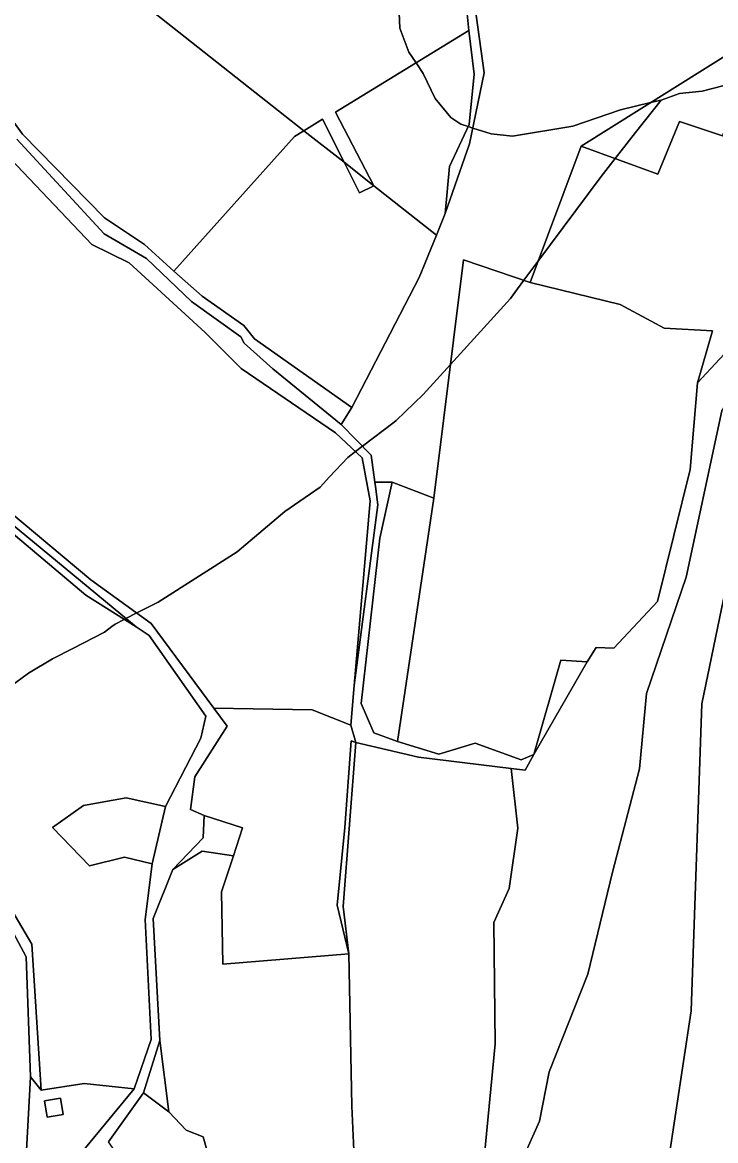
# Model space of a CAD drawing. Extents: x -477304 to -465429, y -1159113 to -1149210.
# Drawn here: x -471139.2 to -470904.8, y -1155384.7 to -1155006.7 of the extents above; entities that cross this region are included whole.
import ezdxf

# ---------------------------------------------------------------- set-up
doc = ezdxf.new("R2010")
doc.units = 0
for name, color, linetype in [('BPEJ_s', 7, 'Continuous'), ('ostatni_s', 7, 'Continuous'), ('PUPFL_s', 7, 'Continuous'), ('trav_porost_s', 7, 'Continuous')]:
    doc.layers.add(name, color=color, linetype=linetype)

msp = doc.modelspace()

# ---------------------------------------------------------------- linework, layer by layer
at = {"layer": 'BPEJ_s'}
for points in [[(-471012.19, -1154995.48), (-471011.55, -1155008.65), (-471008.58, -1155016.72), (-471006.1, -1155020.38), (-471003.69, -1155023.95), (-470999.65, -1155032.45), (-470994.34, -1155038.82), (-470990.94, -1155041.16), (-470988.45, -1155041.94), (-470986.93, -1155042.41), (-470980.74, -1155044.35), (-470973.52, -1155045.2), (-470953.12, -1155041.8), (-470936.97, -1155036.27), (-470926.79, -1155033.82), (-470923.24, -1155032.97)], [(-470999.65, -1155032.45), (-471003.69, -1155023.95), (-471006.1, -1155020.38), (-471008.58, -1155016.72), (-471011.55, -1155008.65), (-471012.19, -1154995.48)], [(-471152.21, -1155237.7), (-471137.12, -1155226.65), (-471129.05, -1155221.77), (-471122.19, -1155218.29), (-471111.42, -1155212.84), (-471108.92, -1155210.93), (-471107.8, -1155210.08), (-471104.77, -1155208.52), (-471104.21, -1155208.23), (-471100.52, -1155206.33), (-471093.35, -1155202.64), (-471066.58, -1155185.65), (-471050.43, -1155172.05), (-471038.53, -1155163.76), (-471035.32, -1155160.32), (-471029.19, -1155153.77), (-471026.58, -1155151.78), (-471024.19, -1155149.95), (-471013.54, -1155141.78), (-471012.83, -1155141.24), (-471003.69, -1155132.53), (-470994.46, -1155122.37), (-470974.15, -1155100.02), (-470971.78, -1155096.82), (-470969.61, -1155093.89), (-470964.88, -1155087.52), (-470943.56, -1155058.8), (-470938.78, -1155052.72), (-470931.88, -1155043.95), (-470923.24, -1155032.97), (-470917, -1155030.75), (-470909.35, -1155029.9), (-470894.9, -1155026.29)], [(-470894.9, -1155026.29), (-470909.35, -1155029.9), (-470917, -1155030.75), (-470923.24, -1155032.97), (-470926.79, -1155033.82), (-470936.97, -1155036.27), (-470953.12, -1155041.8), (-470973.52, -1155045.2), (-470980.74, -1155044.35), (-470986.93, -1155042.41), (-470988.45, -1155041.94), (-470990.94, -1155041.16), (-470994.34, -1155038.82), (-470999.65, -1155032.45)], [(-470923.24, -1155032.97), (-470931.88, -1155043.95), (-470938.78, -1155052.72), (-470943.56, -1155058.8), (-470964.88, -1155087.52), (-470969.61, -1155093.89), (-470971.78, -1155096.82), (-470974.15, -1155100.02), (-470994.46, -1155122.37), (-471003.69, -1155132.53), (-471012.83, -1155141.24), (-471013.54, -1155141.78), (-471024.19, -1155149.95), (-471026.58, -1155151.78), (-471029.19, -1155153.77), (-471035.32, -1155160.32), (-471038.53, -1155163.76), (-471050.43, -1155172.05), (-471066.58, -1155185.65), (-471093.35, -1155202.64), (-471100.52, -1155206.33), (-471104.21, -1155208.23), (-471104.77, -1155208.52), (-471107.8, -1155210.08), (-471108.92, -1155210.93), (-471111.42, -1155212.84), (-471122.19, -1155218.29), (-471129.05, -1155221.77), (-471137.12, -1155226.65), (-471152.21, -1155237.7)]]:
    msp.add_lwpolyline(points, dxfattribs=at)
at = {"layer": 'ostatni_s'}
for points in [[(-471157.06, -1155019.91), (-471139.15, -1155044.53), (-471111.44, -1155072.78), (-471097.95, -1155081.83), (-471088.01, -1155090.83), (-471078.46, -1155099.19), (-471064.37, -1155109.11), (-471060.72, -1155113.62), (-471027.82, -1155136.83), (-471031.44, -1155142.59), (-471054.5, -1155123.8), (-471064.19, -1155115.12), (-471065.36, -1155112.94), (-471082.07, -1155101.04), (-471097.24, -1155086.51), (-471111.55, -1155078.18), (-471141.12, -1155046.17)], [(-471141.12, -1155046.17), (-471111.55, -1155078.18), (-471097.24, -1155086.51), (-471082.07, -1155101.04), (-471065.36, -1155112.94), (-471064.19, -1155115.12), (-471054.5, -1155123.8), (-471031.44, -1155142.59), (-471021.24, -1155152.94), (-471020, -1155162.09), (-471019.8, -1155163.58), (-471019.02, -1155169.74), (-471026.98, -1155230.79), (-471021.6, -1155168.47), (-471024.33, -1155153.86), (-471033.4, -1155145.45), (-471065.29, -1155123.72), (-471077.46, -1155111.48), (-471103.13, -1155088.01), (-471115.77, -1155081.78), (-471147.56, -1155048.43)], [(-471152.93, -1155164.39), (-471116.11, -1155195.12), (-471095.62, -1155209.86), (-471074.46, -1155238.48), (-471069.95, -1155244.57), (-471080.93, -1155261.67), (-471082.4, -1155272.79), (-471077.73, -1155274.83), (-471078.11, -1155282.31), (-471088.37, -1155293.05), (-471095.03, -1155309.62), (-471092.76, -1155350.83), (-471098.29, -1155368.51), (-471110.07, -1155385.03)], [(-471139.19, -1155412.95), (-471101.37, -1155367.17), (-471095.72, -1155350.48), (-471097.65, -1155309.88), (-471095.39, -1155291.09), (-471090.87, -1155271.69), (-471078.92, -1155248.64), (-471077.15, -1155241.15), (-471096.39, -1155213.99), (-471100.78, -1155211.06), (-471154.11, -1155167.06)], [(-471153.04, -1155289.53), (-471136.02, -1155318.32), (-471132.85, -1155367.64), (-471136.47, -1155363.16), (-471137.93, -1155322.58), (-471155.27, -1155290.27)], [(-471155.27, -1155290.27), (-471137.93, -1155322.58), (-471136.47, -1155363.16), (-471139.19, -1155412.95), (-471141.56, -1155428.63), (-471138.43, -1155455.84), (-471141.59, -1155456.42)]]:
    msp.add_lwpolyline(points, dxfattribs=at)
for points in [[(-471028.01, -1155249.58), (-471030.19, -1155278.79), (-471032.73, -1155305.13), (-471028.89, -1155321.57), (-471071.4, -1155325.01), (-471071.85, -1155300.6), (-471067.84, -1155288.44), (-471064.83, -1155278.95), (-471077.73, -1155274.83), (-471082.4, -1155272.79), (-471080.93, -1155261.67), (-471069.95, -1155244.57), (-471074.46, -1155238.48), (-471041.18, -1155239.04), (-471028.14, -1155244.23), (-471026.49, -1155250.14)], [(-471126.38, -1155370.37), (-471125.47, -1155375.8), (-471130.85, -1155376.69), (-471131.76, -1155371.27)]]:
    msp.add_lwpolyline(points, close=True, dxfattribs=at)
at = {"layer": 'PUPFL_s'}
for points in [[(-470868.74, -1154947.33), (-470887.81, -1155009.42), (-470950.27, -1155048.52), (-470967.53, -1155094.6), (-470990.05, -1155086.96), (-471000.08, -1155167.53), (-471014.24, -1155162.14), (-471020, -1155162.09), (-471021.24, -1155152.94), (-471031.44, -1155142.59), (-471027.82, -1155136.83), (-471005.09, -1155092.98), (-470999.23, -1155078.61), (-470996.23, -1155071.25), (-470988.05, -1155047.79), (-470983.03, -1155023.74), (-470986.95, -1154996)], [(-470866.46, -1155006.4), (-470872.61, -1155017.57), (-470876.6, -1155019.01), (-470873.17, -1155033.88), (-470876.85, -1155050.29), (-470882.35, -1155075.08), (-470895.84, -1155112.34), (-470910.89, -1155128.5), (-470905.87, -1155111.01), (-470922.17, -1155110.06), (-470937.07, -1155102.01), (-470967.53, -1155094.6), (-470950.27, -1155048.52), (-470924.35, -1155058), (-470917.08, -1155040.26), (-470902.48, -1155045.02), (-470887.81, -1155009.42), (-470868.74, -1154947.33)], [(-470928.65, -1155443.54), (-470913.11, -1155340.83), (-470909.48, -1155237), (-470891.69, -1155151.09), (-470874.14, -1155116.56), (-470854.75, -1155056.73), (-470864.73, -1155053.8), (-470850.47, -1155021.97), (-470834.56, -1154996.7)], [(-470985.55, -1155416.23), (-470979.35, -1155352), (-470979.84, -1155310.96), (-470974.57, -1155299.42), (-470971.66, -1155279.02), (-470973.9, -1155258.91), (-470969.26, -1155259.46), (-470966.27, -1155254.11), (-470948.24, -1155222.79), (-470945.22, -1155217.96), (-470939.28, -1155218.22), (-470924.49, -1155202.5), (-470913.4, -1155157.79), (-470910.89, -1155128.5), (-470895.84, -1155112.34)], [(-470902.7, -1155138.01), (-470914.76, -1155194.26), (-470928.23, -1155233.59), (-470930.5, -1155258.99), (-470939.67, -1155293.89), (-470948.05, -1155328.45), (-470961.07, -1155361.45), (-470964.39, -1155378.06), (-470969.04, -1155388.49)], [(-471063.24, -1155436.11), (-471078.09, -1155383.34), (-471083.89, -1155381.17), (-471089.69, -1155374.96), (-471092.76, -1155350.83), (-471095.03, -1155309.62), (-471088.37, -1155293.05), (-471078.47, -1155286.87), (-471067.84, -1155288.44), (-471071.85, -1155300.6), (-471071.4, -1155325.01), (-471028.89, -1155321.57), (-471027.85, -1155373.03), (-471027.1, -1155387.89)]]:
    msp.add_lwpolyline(points, dxfattribs=at)
for points in [[(-470986.5, -1155024.23), (-470988.27, -1155009.48), (-470990.47, -1154986.78), (-470988.05, -1154988.21), (-470986.95, -1154996), (-470983.03, -1155023.74), (-470988.05, -1155047.79), (-470996.23, -1155071.25), (-470994.76, -1155055.44), (-470988.12, -1155041.24)], [(-470988.27, -1155009.48), (-470986.5, -1155024.23), (-470988.12, -1155041.24), (-470994.76, -1155055.44), (-470996.23, -1155071.25), (-470999.23, -1155078.61), (-471020.4, -1155061.93), (-471033.4, -1155037.07)], [(-470902.48, -1155045.02), (-470917.08, -1155040.26), (-470924.35, -1155058), (-470950.27, -1155048.52), (-470887.81, -1155009.42)], [(-471037.77, -1155039.43), (-471030.46, -1155054), (-471044, -1155043.33)], [(-471030.46, -1155054), (-471025.25, -1155064.37), (-471020.4, -1155061.93), (-470999.23, -1155078.61), (-471005.09, -1155092.98), (-471027.82, -1155136.83), (-471060.72, -1155113.62), (-471064.37, -1155109.11), (-471078.46, -1155099.19), (-471088.01, -1155090.83), (-471047.16, -1155045.3), (-471044, -1155043.33)], [(-470871.72, -1155069.23), (-470864.73, -1155053.8), (-470854.75, -1155056.73), (-470874.14, -1155116.56), (-470891.69, -1155151.09), (-470909.48, -1155237), (-470913.11, -1155340.83), (-470928.65, -1155443.54), (-470970.24, -1155453.73), (-470967.13, -1155420.04), (-470969.04, -1155388.49), (-470964.39, -1155378.06), (-470961.07, -1155361.45), (-470948.05, -1155328.45), (-470939.67, -1155293.89), (-470930.5, -1155258.99), (-470928.23, -1155233.59), (-470914.76, -1155194.26), (-470902.7, -1155138.01), (-470885.31, -1155112)], [(-470910.89, -1155128.5), (-470913.4, -1155157.79), (-470924.49, -1155202.5), (-470939.28, -1155218.22), (-470945.22, -1155217.96), (-470948.24, -1155222.79), (-470957.16, -1155222.24), (-470966.27, -1155254.11), (-470970.51, -1155255.92), (-470986.15, -1155250.31), (-470998.39, -1155254), (-471012.4, -1155249.72), (-471000.08, -1155167.53), (-470990.05, -1155086.96), (-470967.53, -1155094.6), (-470937.07, -1155102.01), (-470922.17, -1155110.06), (-470905.87, -1155111.01)], [(-471018.39, -1155181.05), (-471024.66, -1155236.94), (-471020.35, -1155246.86), (-471012.4, -1155249.72), (-470998.39, -1155254), (-470986.15, -1155250.31), (-470970.51, -1155255.92), (-470966.27, -1155254.11), (-470969.26, -1155259.46), (-470973.9, -1155258.91), (-471005.26, -1155255.11), (-471026.49, -1155250.14), (-471028.14, -1155244.23), (-471026.98, -1155230.79), (-471019.02, -1155169.74), (-471019.8, -1155163.58), (-471020, -1155162.09), (-471014.24, -1155162.14)], [(-471020.35, -1155246.86), (-471024.66, -1155236.94), (-471018.39, -1155181.05), (-471014.24, -1155162.14), (-471000.08, -1155167.53), (-471012.4, -1155249.72)], [(-470966.27, -1155254.11), (-470957.16, -1155222.24), (-470948.24, -1155222.79)], [(-471028.89, -1155321.57), (-471032.73, -1155305.13), (-471030.19, -1155278.79), (-471028.01, -1155249.58), (-471026.49, -1155250.14), (-471030.7, -1155305.54)], [(-471030.7, -1155305.54), (-471026.49, -1155250.14), (-471005.26, -1155255.11), (-470973.9, -1155258.91), (-470971.66, -1155279.02), (-470974.57, -1155299.42), (-470979.84, -1155310.96), (-470979.35, -1155352), (-470985.55, -1155416.23), (-470991.83, -1155427.38), (-470993.06, -1155443.19), (-470995.88, -1155443.78), (-470999.74, -1155451.98), (-471013.47, -1155464.79), (-471018.38, -1155466.05), (-471021.76, -1155447.82), (-471023.89, -1155422.17), (-471027.1, -1155387.89), (-471027.85, -1155373.03), (-471028.89, -1155321.57)], [(-471078.47, -1155286.87), (-471088.37, -1155293.05), (-471078.11, -1155282.31), (-471077.73, -1155274.83), (-471064.83, -1155278.95), (-471067.84, -1155288.44)], [(-471092.76, -1155350.83), (-471089.69, -1155374.96), (-471098.29, -1155368.51)], [(-471136.47, -1155363.16), (-471132.85, -1155367.64), (-471118.29, -1155365.4), (-471101.37, -1155367.17), (-471139.19, -1155412.95)], [(-471131.76, -1155371.27), (-471130.85, -1155376.69), (-471125.47, -1155375.8), (-471126.38, -1155370.37)], [(-471110.07, -1155385.03), (-471098.29, -1155368.51), (-471089.69, -1155374.96), (-471083.89, -1155381.17), (-471078.09, -1155383.34), (-471063.24, -1155436.11), (-471087.75, -1155428.47), (-471108.13, -1155420.3), (-471105.23, -1155413.94), (-471095.98, -1155414.23), (-471098.16, -1155401.98)]]:
    msp.add_lwpolyline(points, close=True, dxfattribs=at)
at = {"layer": 'trav_porost_s'}
for points in [[(-471164.17, -1154882.23), (-471161.43, -1154883.93), (-471151.02, -1154890.17), (-471028.11, -1154964.51), (-470990.47, -1154986.78), (-470988.27, -1155009.48), (-471033.4, -1155037.07), (-471020.4, -1155061.93), (-471030.46, -1155054), (-471037.77, -1155039.43), (-471044, -1155043.33), (-471159.73, -1154952.12), (-471248.31, -1154882.31), (-471240.54, -1154864.57), (-471180.81, -1154906.13), (-471177.38, -1154901.19)], [(-471044, -1155043.33), (-471047.16, -1155045.3), (-471088.01, -1155090.83), (-471097.95, -1155081.83), (-471111.44, -1155072.78), (-471139.15, -1155044.53), (-471157.06, -1155019.91), (-471168.28, -1155009.57), (-471187.66, -1154994.28), (-471208.85, -1154966.15), (-471212.61, -1154970.37), (-471213.13, -1154969.78), (-471222.12, -1154961.85), (-471244.03, -1154947.76), (-471250.74, -1154943.49), (-471256.95, -1154935.93), (-471267.26, -1154923.95), (-471285.09, -1154908.08), (-471271.8, -1154900.44), (-471265.79, -1154895.25), (-471256.84, -1154886.52), (-471253.19, -1154878.46), (-471248.31, -1154882.31), (-471159.73, -1154952.12)], [(-471077.46, -1155111.48), (-471065.29, -1155123.72), (-471033.4, -1155145.45), (-471024.33, -1155153.86), (-471021.6, -1155168.47), (-471026.98, -1155230.79), (-471028.14, -1155244.23), (-471041.18, -1155239.04), (-471074.46, -1155238.48), (-471095.62, -1155209.86), (-471116.11, -1155195.12), (-471152.93, -1155164.39), (-471176.87, -1155143.05), (-471219.42, -1155107.5), (-471242.6, -1155085.45), (-471178.09, -1155010.97), (-471161.64, -1155026.33), (-471147.56, -1155048.43), (-471115.77, -1155081.78), (-471103.13, -1155088.01)], [(-471020.4, -1155061.93), (-471025.25, -1155064.37), (-471030.46, -1155054)], [(-471181.01, -1155145.14), (-471222.38, -1155111.48), (-471245.7, -1155088.33), (-471244.31, -1155087.18), (-471221.6, -1155109.8), (-471179.1, -1155144.35), (-471154.11, -1155167.06), (-471100.78, -1155211.06), (-471117.73, -1155200.27), (-471156.07, -1155168.07)], [(-471116.51, -1155291.81), (-471129.07, -1155278.86), (-471118.52, -1155271.43), (-471104.12, -1155268.8), (-471090.87, -1155271.69), (-471095.39, -1155291.09), (-471104.72, -1155288.82)]]:
    msp.add_lwpolyline(points, close=True, dxfattribs=at)
msp.add_lwpolyline([(-471156.07, -1155168.07), (-471117.73, -1155200.27), (-471100.78, -1155211.06), (-471096.39, -1155213.99), (-471077.15, -1155241.15), (-471078.92, -1155248.64), (-471090.87, -1155271.69), (-471104.12, -1155268.8), (-471118.52, -1155271.43), (-471129.07, -1155278.86), (-471116.51, -1155291.81), (-471104.72, -1155288.82), (-471095.39, -1155291.09), (-471097.65, -1155309.88), (-471095.72, -1155350.48), (-471101.37, -1155367.17), (-471118.29, -1155365.4), (-471132.85, -1155367.64), (-471136.02, -1155318.32), (-471153.04, -1155289.53)], dxfattribs=at)

doc.saveas('drawing.dxf')
